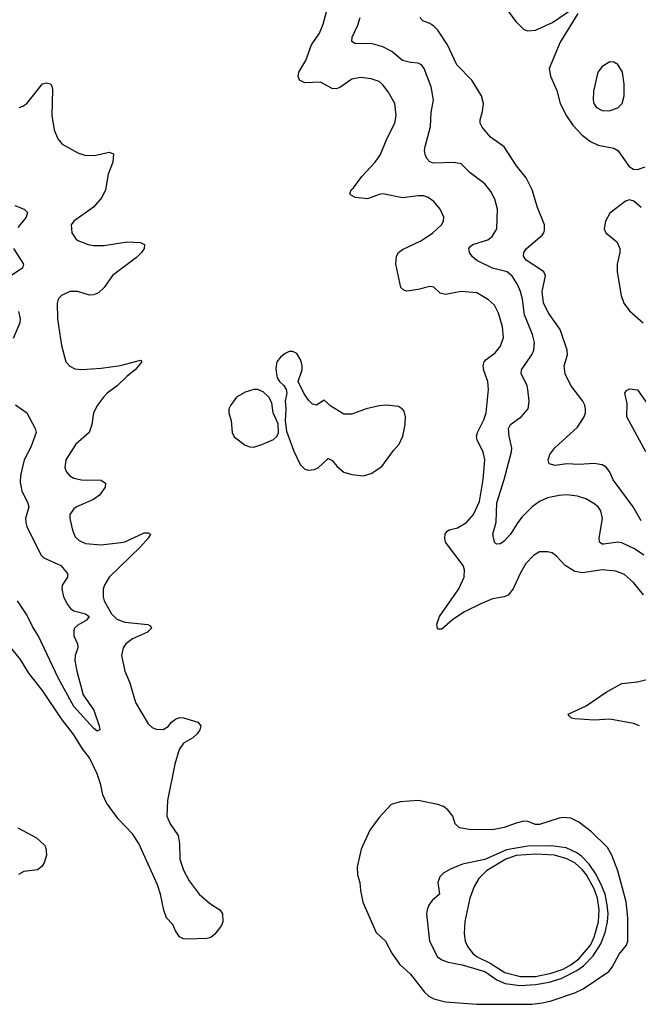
# Model space of a CAD drawing. Header units: inches. Extents: x 1550315 to 1685896, y 510706 to 640504.
# Tile 352 of 452: x 1640393 to 1643555, y 601868 to 606899. Entities that reach past the tile are written whole.
import ezdxf

# ---------------------------------------------------------------- set-up
doc = ezdxf.new("R2010")
doc.units = ezdxf.units.IN
doc.header["$MEASUREMENT"] = 0
doc.layers.add('B6640', color=7, linetype='Continuous')

msp = doc.modelspace()

# ---------------------------------------------------------------- linework, layer by layer
at = {"layer": 'B6640', "color": 5}
for points, elevation in [([(1642826, 607030), (1642929.2, 606889.2), (1642970, 606848.7), (1642990, 606841.1), (1643030, 606845.1), (1643116.3, 606883.7), (1643250, 606976.4)], 540), ([(1643580.8, 603960.8), (1643530, 604022.8), (1643483.7, 604063.7), (1643440.4, 604080.4), (1643370, 604087.1), (1643270, 604072.5), (1643230, 604079.4), (1643181.6, 604110), (1643137.4, 604157.4), (1643114.2, 604174.1), (1643090, 604180.5), (1643050, 604179.7), (1643018.9, 604161.1), (1642979.7, 604120.3), (1642950.2, 604069.8), (1642914.9, 603990), (1642890, 603958), (1642870, 603949.8), (1642810, 603940.2), (1642750, 603915), (1642667.3, 603872.7), (1642606.2, 603833.9), (1642550, 603784.4), (1642530, 603784.2), (1642527.7, 603787.7), (1642525.4, 603810), (1642538.5, 603850), (1642638.4, 603990), (1642665.6, 604050), (1642667.2, 604087.2), (1642659.7, 604110), (1642569.9, 604229.9), (1642565.6, 604250), (1642567.8, 604270), (1642575.8, 604284.2), (1642587.4, 604292.6), (1642630, 604302.9), (1642677.2, 604330), (1642712.2, 604370), (1642743.6, 604436.4), (1642762.7, 604550), (1642769.8, 604650), (1642761.2, 604690), (1642731.9, 604750), (1642727.7, 604770), (1642732.7, 604790), (1642765.8, 604854.2), (1642777.9, 604890), (1642789.8, 605009.8), (1642786.4, 605050), (1642765.8, 605105.8), (1642762.5, 605130), (1642767.8, 605150), (1642777.6, 605162.4), (1642822.6, 605197.4), (1642850.9, 605230), (1642865.3, 605274.7), (1642860.6, 605330), (1642839.9, 605399.9), (1642819.7, 605439.7), (1642790, 605467.7), (1642730, 605503.2), (1642650, 605509.3), (1642570, 605495.2), (1642542.2, 605502.2), (1642510, 605531.7), (1642490, 605536.2), (1642430, 605520.2), (1642371.8, 605511.8), (1642356, 605516), (1642341.3, 605530), (1642315.3, 605650), (1642319, 605690), (1642330, 605708.9), (1642350, 605725.2), (1642447.3, 605770), (1642504.5, 605810), (1642549.4, 605850), (1642559.3, 605870), (1642560.9, 605890), (1642542.9, 605930), (1642509.6, 605970), (1642480.9, 605990), (1642458.2, 605998.2), (1642430, 605998.8), (1642350, 605987.8), (1642250, 606008.9), (1642230, 606006.3), (1642170, 605983.4), (1642108, 605990), (1642084.1, 606004.1), (1642081.2, 606010), (1642087.6, 606030), (1642099.8, 606040.2), (1642142.3, 606097.7), (1642210.8, 606170), (1642236.5, 606210), (1642268.9, 606290), (1642310.6, 606370), (1642317.8, 606410), (1642309.8, 606469.8), (1642276.5, 606530), (1642250, 606565.7), (1642230, 606583.1), (1642190, 606596.8), (1642137.4, 606602.6), (1642090, 606594.5), (1642030, 606553), (1642010, 606545.6), (1641990, 606547.3), (1641930, 606579.7), (1641850, 606576), (1641823.5, 606590), (1641817.2, 606610), (1641819.3, 606630), (1641855.4, 606690), (1641883.8, 606770), (1641924.8, 606830), (1641943.8, 606876.2), (1641974.2, 606990)], 580), ([(1643246.4, 606930), (1643155.8, 606784.2), (1643099.8, 606650), (1643105.5, 606610), (1643137.7, 606537.7), (1643155.8, 606470), (1643187.7, 606407.7), (1643220.5, 606360.5), (1643268.2, 606308.2), (1643310, 606276.6), (1643350, 606257.8), (1643430, 606242), (1643450, 606230.3), (1643508.4, 606148.4), (1643530, 606134.9), (1643550, 606132.9), (1643590, 606146.9)], 540), ([(1643582.4, 604162.4), (1643534.7, 604194.7), (1643470, 604225.9), (1643450, 604228.6), (1643379.3, 604219.3), (1643370, 604219.8), (1643355.8, 604230), (1643354.6, 604250), (1643371.8, 604350), (1643363, 604390), (1643349.8, 604409.8), (1643327.3, 604427.3), (1643286, 604450), (1643244.5, 604464.5), (1643190, 604471.1), (1643150, 604467), (1643090, 604455.3), (1643050, 604437.4), (1643012.8, 604410), (1642961.9, 604358.1), (1642938.5, 604330), (1642902, 604270), (1642870, 604234.3), (1642850, 604220.5), (1642830, 604219.5), (1642819.5, 604230), (1642811.3, 604270), (1642828.5, 604331.5), (1642831.2, 604430), (1642869.5, 604550), (1642907.2, 604690), (1642907.6, 604710), (1642894.4, 604770), (1642890.7, 604810), (1642901.8, 604830), (1642956.4, 604870), (1642992.4, 604910), (1642997.2, 604950), (1642990.8, 605010), (1642986.6, 605030), (1642955.9, 605090), (1642957, 605110), (1643012.2, 605190), (1643020.2, 605210), (1643024, 605250), (1643014.5, 605290), (1642973.7, 605390), (1642963.7, 605470), (1642952.7, 605510), (1642935.4, 605550), (1642910, 605588.6), (1642885.1, 605610), (1642809.9, 605629.9), (1642730, 605668.2), (1642706.8, 605686.8), (1642692.2, 605710), (1642689.2, 605730), (1642698, 605742), (1642709.5, 605750.5), (1642786.5, 605773.5), (1642808.5, 605791.5), (1642831.3, 605830), (1642834.6, 605930), (1642821.4, 605981.4), (1642801.4, 606021.4), (1642770, 606060.5), (1642695.7, 606115.7), (1642650, 606162.7), (1642610, 606169.8), (1642506.2, 606166.1), (1642490, 606171.8), (1642473.6, 606190), (1642464.7, 606210), (1642462, 606230), (1642465.4, 606250), (1642493.2, 606353.2), (1642495.6, 606424.4), (1642507.4, 606490), (1642495.7, 606555.7), (1642460.5, 606650), (1642447.5, 606667.5), (1642430, 606676.9), (1642390, 606679.2), (1642350, 606690.9), (1642295.6, 606735.6), (1642250, 606759.8), (1642190, 606777.8), (1642110, 606775.1), (1642090, 606786.6), (1642093.1, 606810), (1642121.5, 606870), (1642133.2, 606910)], 560), ([(1643570, 604337.6), (1643528.4, 604410), (1643427, 604547), (1643406.7, 604590), (1643390, 604612.5), (1643370, 604624), (1643330, 604632), (1643250, 604625.8), (1643190, 604629.1), (1643130, 604620.3), (1643099.5, 604630), (1643093.3, 604650), (1643102.6, 604677.4), (1643129, 604711), (1643243.4, 604816.6), (1643278.7, 604870), (1643284.7, 604890), (1643284.4, 604910), (1643281.1, 604930), (1643271.2, 604950), (1643210, 605029.6), (1643180.9, 605090), (1643176.4, 605130), (1643193.2, 605186.8), (1643190.6, 605210), (1643155, 605315), (1643096.9, 605396.9), (1643069.9, 605450), (1643062.9, 605510), (1643080.7, 605590), (1643077.9, 605597.9), (1643072, 605610), (1643059.7, 605619.7), (1642981, 605670), (1642968.3, 605690), (1642969.6, 605710), (1642982.9, 605730), (1643062.8, 605797.2), (1643072.8, 605810), (1643076.1, 605823.9), (1643074.6, 605850), (1643038.9, 605938.9), (1643012.6, 606030), (1642981.9, 606090), (1642931.5, 606151.5), (1642870, 606249.8), (1642798.6, 606298.6), (1642756.3, 606350), (1642746.3, 606370), (1642746.7, 606386.7), (1642759.2, 606430), (1642764.2, 606470), (1642752.6, 606510), (1642703.4, 606590), (1642627.8, 606667.8), (1642579.6, 606770), (1642530, 606844.8), (1642510, 606866.4), (1642490, 606879.7), (1642453.2, 606893.2), (1642438.9, 606910)], 540), ([(1640390, 606450.6), (1640410, 606456.3), (1640430, 606470.5), (1640510, 606570.4), (1640530, 606575.5), (1640550.6, 606570.6), (1640558.4, 606558.4), (1640561.6, 606541.6), (1640558, 606410), (1640570, 606336), (1640589, 606290), (1640610, 606262.4), (1640690, 606218.7), (1640726.5, 606206.5), (1640775.7, 606204.3), (1640850, 606221.1), (1640872.8, 606212.8), (1640870.2, 606170), (1640845.8, 606110), (1640831.4, 606030), (1640813.6, 605990), (1640770, 605941.1), (1640670.6, 605870), (1640657.1, 605850), (1640660.4, 605810), (1640679.9, 605779.9), (1640691.3, 605770), (1640742.8, 605750), (1640770, 605744.7), (1640825.3, 605745.3), (1640943.2, 605763.2), (1641010, 605759.5), (1641030.4, 605750), (1641028.7, 605730), (1641016.5, 605710), (1640990, 605684.5), (1640868, 605592), (1640824.6, 605530), (1640796.3, 605503.7), (1640770, 605492.4), (1640750, 605491.1), (1640690, 605509.6), (1640650, 605509.6), (1640607.7, 605490), (1640590.6, 605470), (1640584.4, 605450), (1640586.7, 605370), (1640606.2, 605233.8), (1640628.5, 605150), (1640649, 605129), (1640675.6, 605115.6), (1640711.6, 605111.5), (1640810, 605118.8), (1640907.9, 605132.1), (1641010, 605158.4), (1641018.4, 605150), (1640983.1, 605110), (1640942.3, 605077.7), (1640891.8, 605028.2), (1640839.6, 604990), (1640821.5, 604970), (1640791.6, 604930), (1640770.3, 604890), (1640761.7, 604830), (1640748, 604790), (1640680.6, 604730), (1640629.1, 604650), (1640624.9, 604610), (1640630.3, 604590), (1640650, 604568), (1640670, 604556.9), (1640710, 604547.3), (1640810, 604545.3), (1640831.8, 604530), (1640830.2, 604510), (1640802, 604470), (1640770, 604446.6), (1640684.4, 604410), (1640670, 604399.7), (1640650.3, 604370), (1640650.3, 604350), (1640662.6, 604290), (1640677.3, 604257.3), (1640697.1, 604237.1), (1640730, 604221.7), (1640810, 604216.3), (1640910, 604226.8), (1640930, 604230.8), (1641030, 604276.1), (1641050, 604277.7), (1641061.3, 604270), (1641050.2, 604250), (1641010, 604204.7), (1640850.2, 604050), (1640826.2, 604010), (1640819.8, 603990), (1640819.4, 603950), (1640825.5, 603930), (1640863.3, 603863.3), (1640890, 603835.9), (1640930, 603820.4), (1641048.2, 603808.2), (1641061.3, 603801.3), (1641067.2, 603790), (1641045.7, 603770), (1640970, 603735.9), (1640935.5, 603710), (1640921.6, 603690), (1640913.7, 603650), (1640930.2, 603570), (1640957, 603510), (1640985.4, 603410), (1641050, 603301.7), (1641070, 603281.8), (1641090, 603273), (1641127.3, 603272.7), (1641152.7, 603287.3), (1641169.8, 603310), (1641190, 603325.2), (1641210, 603332.8), (1641230, 603332.2), (1641304, 603310), (1641319.1, 603290), (1641313.4, 603270), (1641300.5, 603250), (1641278, 603230), (1641230, 603202.4), (1641207.9, 603170), (1641185.8, 603094.2), (1641148.8, 602908.8), (1641145.8, 602830), (1641161.6, 602790), (1641203.2, 602730), (1641209.3, 602690), (1641211.3, 602610), (1641230, 602553.4), (1641259.3, 602499.3), (1641311.2, 602431.2), (1641364.2, 602384.2), (1641415.5, 602350), (1641430, 602330.7), (1641432.2, 602290), (1641424.4, 602270), (1641390, 602226.3), (1641370, 602208.9), (1641350, 602203.8), (1641250, 602201.6), (1641230, 602202.9), (1641210, 602212.3), (1641190, 602243.7), (1641176.6, 602276.6), (1641144.4, 602310), (1641130, 602349.3), (1641113.6, 602430), (1641098.4, 602478.4), (1641003, 602690), (1640970, 602738.2), (1640896.5, 602816.5), (1640836.6, 602896.6), (1640817.8, 602937.8), (1640807.6, 602990), (1640790, 603045.6), (1640750, 603126.6), (1640714, 603174), (1640670, 603245.1), (1640606.3, 603326.3), (1640510, 603471.5), (1640440.5, 603560.5), (1640398.3, 603630), (1640332.6, 603710)], 580), ([(1643570, 605939.5), (1643532.3, 605972.3), (1643510, 605977.5), (1643490, 605971), (1643409.6, 605910), (1643386.5, 605870), (1643380.3, 605830), (1643389.3, 605809.3), (1643444.3, 605764.3), (1643460.4, 605730), (1643460.9, 605710), (1643447.4, 605650), (1643446.4, 605610), (1643467.8, 605490), (1643481.1, 605450), (1643510, 605411.3), (1643579.3, 605350)], 540), ([(1640369.1, 605949.1), (1640416, 605930), (1640433.8, 605913.8), (1640426, 605890), (1640383.1, 605836.9)], 560), ([(1640361.3, 605730), (1640413.4, 605650), (1640410, 605635.3), (1640408.4, 605630), (1640348.5, 605590)], 560), ([(1640387.2, 605407.2), (1640396.6, 605370), (1640394.8, 605350), (1640360.4, 605270)], 560), ([(1643594, 604690), (1643495.6, 604870), (1643498.5, 604938.5), (1643486.6, 604990), (1643495.1, 605004.9), (1643510, 605012.6), (1643550, 605007.3), (1643682.1, 604822.1)], 520), ([(1640371.6, 604931.5), (1640430.4, 604890), (1640472.4, 604810), (1640477, 604790), (1640450, 604714.5), (1640416.2, 604650), (1640396.9, 604570), (1640395.8, 604535.8), (1640404.9, 604490), (1640434, 604434), (1640439.7, 604410), (1640423.2, 604350), (1640424.4, 604330), (1640430, 604307.3), (1640503.4, 604163.4), (1640517.6, 604150), (1640602.8, 604110), (1640637.3, 604070), (1640636.9, 604050), (1640610.3, 604010), (1640608.1, 603990), (1640617.6, 603950), (1640637.3, 603910), (1640653.1, 603890), (1640670, 603878.8), (1640730, 603862.4), (1640748.7, 603850), (1640735.3, 603830), (1640690, 603805.7), (1640674.3, 603790), (1640670, 603777.2), (1640670.3, 603750), (1640689, 603710), (1640690.2, 603690), (1640676.5, 603650), (1640676, 603624), (1640684.6, 603570), (1640717.8, 603450), (1640771.7, 603371.7), (1640800.3, 603290), (1640802.8, 603270), (1640790, 603264.2), (1640770, 603278.5), (1640670, 603389), (1640590, 603535.7), (1640490, 603749.8), (1640459.1, 603799.1), (1640430, 603857.7), (1640382.1, 603930)], 560), ([(1643560.4, 603290), (1643530, 603302.6), (1643410, 603325.4), (1643330, 603320.2), (1643230, 603327.4), (1643214, 603330), (1643201.4, 603341.4), (1643196.2, 603350), (1643287.5, 603392.5), (1643390, 603463.1), (1643470, 603506.3), (1643550, 603515.3), (1643630, 603535.6)], 580), ([(1640384.4, 602770), (1640478.5, 602718.5), (1640520.4, 602680.4), (1640527, 602667), (1640530.2, 602630), (1640517.8, 602590), (1640507.3, 602572.7), (1640485.1, 602554.9), (1640413.9, 602546.1), (1640388, 602532)], 580)]:
    msp.add_lwpolyline(points, dxfattribs=dict(at, elevation=elevation))
for points, elevation in [([(1643410, 606684), (1643370, 606659.3), (1643348.2, 606630), (1643326.5, 606533.5), (1643323.6, 606490), (1643327.6, 606470), (1643341.3, 606450), (1643370, 606434.6), (1643406.1, 606433.9), (1643450, 606448.7), (1643471.5, 606470), (1643482, 606510), (1643482.4, 606570), (1643474.5, 606630), (1643449.5, 606669.5), (1643430, 606681.2)], 560), ([(1641790, 605204), (1641770, 605204), (1641750, 605194), (1641726.2, 605173.8), (1641708.2, 605150), (1641703.1, 605116.9), (1641705.3, 605090), (1641708.9, 605068.9), (1641720.5, 605050), (1641742.8, 605030), (1641756, 605010), (1641758.8, 604990), (1641750.7, 604950), (1641754, 604910), (1641750.7, 604849.3), (1641756.7, 604796.7), (1641793.8, 604693.8), (1641826, 604626), (1641850, 604603), (1641870, 604597.1), (1641900.1, 604599.9), (1641921.2, 604610), (1641970, 604656), (1641990, 604646.8), (1642015.9, 604615.9), (1642050, 604587), (1642090, 604574.9), (1642150, 604568.4), (1642190, 604580.4), (1642244.2, 604615.8), (1642303.1, 604696.9), (1642333, 604730), (1642351.2, 604770), (1642363, 604830), (1642364.2, 604870), (1642358, 604898), (1642350, 604909.6), (1642330, 604923), (1642269.6, 604929.7), (1642230, 604925.4), (1642164.7, 604910), (1642090, 604883.6), (1642050, 604882.7), (1641984.2, 604924.2), (1641950, 604955.3), (1641910, 604928.7), (1641890, 604934), (1641870, 604954), (1641845.2, 604990), (1641817.2, 605050), (1641836.2, 605110), (1641837.6, 605130), (1641830, 605159), (1641810, 605194)], 620), ([(1641590, 605009.4), (1641544.9, 604995.1), (1641502, 604970), (1641470, 604928), (1641462.8, 604910), (1641462.8, 604890), (1641474, 604850), (1641479.1, 604790), (1641490, 604766.8), (1641545.5, 604725.5), (1641570, 604715.5), (1641590, 604714.9), (1641630, 604728.2), (1641690, 604754), (1641709.2, 604770), (1641716, 604790), (1641714, 604834), (1641689.5, 604889.5), (1641681.2, 604941.2), (1641666, 604970), (1641637.5, 604997.5), (1641610, 605009.3)], 620), ([(1642430, 602909.7), (1642337.8, 602902.2), (1642291.6, 602888.5), (1642230, 602822), (1642183, 602757), (1642138.6, 602661.4), (1642118.3, 602570), (1642120.3, 602530), (1642131.6, 602490), (1642134.3, 602450), (1642147.8, 602390), (1642214.8, 602234.8), (1642263.1, 602190), (1642294.7, 602130), (1642333.8, 602073.8), (1642390, 602021.2), (1642462, 601930), (1642484.3, 601910), (1642510, 601895.9), (1642570, 601879.8), (1642730, 601868), (1643010, 601869.4), (1643064.4, 601875.6), (1643110, 601886.4), (1643230, 601927), (1643272.5, 601947.5), (1643404.3, 602035.7), (1643421.9, 602058.1), (1643456.1, 602123.9), (1643494.5, 602170), (1643501.2, 602190), (1643501.3, 602310), (1643492.3, 602392.3), (1643449.9, 602549.9), (1643420.2, 602630), (1643397.5, 602670), (1643316.2, 602750), (1643250, 602798), (1643210, 602818.8), (1643170, 602822.5), (1643150, 602819.4), (1643050, 602786.9), (1643030, 602787.3), (1642990, 602802.2), (1642970, 602802.9), (1642930, 602793.2), (1642870, 602770.7), (1642810, 602759.5), (1642690, 602760.9), (1642641.1, 602770), (1642618.9, 602790), (1642607, 602830), (1642581.7, 602861.7), (1642558.6, 602878.6), (1642530, 602889.6)], 620), ([(1643110, 602678.4), (1642990, 602675.2), (1642881.9, 602658.1), (1642770, 602607.5), (1642656.5, 602583.5), (1642599.1, 602560.9), (1642560.9, 602539.1), (1642541.3, 602518.7), (1642530.2, 602490), (1642538.3, 602430), (1642502, 602398), (1642485, 602375), (1642475.1, 602350), (1642472.8, 602330), (1642488.1, 602190), (1642529.3, 602110), (1642550, 602095.7), (1642583.1, 602083.1), (1642654.4, 602070), (1642770, 602035.3), (1642832.6, 601992.6), (1642874.1, 601974.1), (1642950, 601964.6), (1643030, 601969.5), (1643099.1, 601980.9), (1643160.8, 601999.2), (1643240.1, 602039.9), (1643275, 602065), (1643324.1, 602115.9), (1643362.9, 602177.1), (1643385.7, 602234.3), (1643397.7, 602290), (1643400.5, 602330), (1643396.3, 602376.3), (1643384.8, 602430), (1643363.7, 602483.7), (1643336, 602536), (1643303.2, 602583.2), (1643264.3, 602624.3), (1643241.2, 602641.2), (1643186.7, 602666.7)], 640), ([(1643030, 602634.8), (1642930, 602627.5), (1642877.6, 602610), (1642779, 602550), (1642739.6, 602510), (1642716.4, 602470), (1642694.6, 602410), (1642668.3, 602291.7), (1642664.5, 602230), (1642670.1, 602190.1), (1642682.6, 602162.6), (1642710, 602125.5), (1642730.9, 602110), (1642798.3, 602078.3), (1642872.6, 602030), (1642952.2, 602010), (1643030, 602009.6), (1643110, 602026.8), (1643170, 602047.7), (1643210.3, 602070), (1643250, 602100.1), (1643310.6, 602170), (1643330, 602210.9), (1643352.1, 602290), (1643355.2, 602350), (1643346.6, 602410), (1643330, 602458.5), (1643290.2, 602530), (1643270, 602555.2), (1643230, 602590.2), (1643190, 602611.8), (1643126.3, 602630)], 660)]:
    msp.add_lwpolyline(points, close=True, dxfattribs=dict(at, elevation=elevation))

doc.saveas('drawing.dxf')
